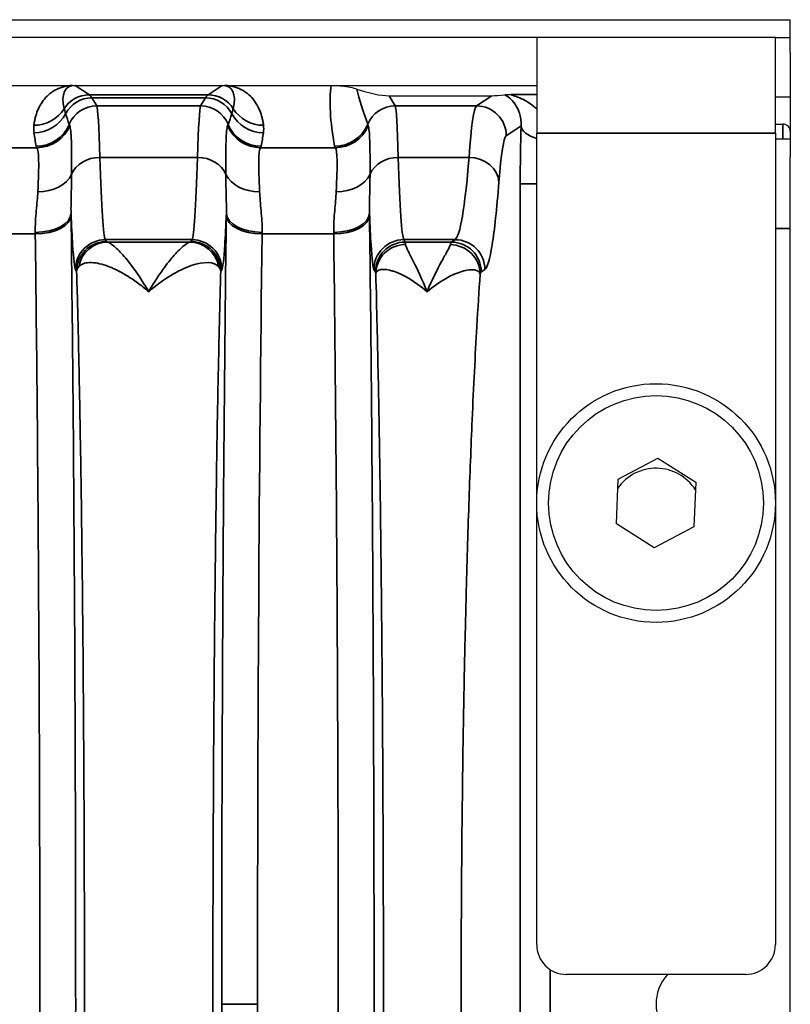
# Model space of a CAD drawing. Header units: millimetres. Extents: x 399 to 6233, y -1870 to 1602.
# Tile 549 of 656: x 6075 to 6087, y -103 to -86. Entities that reach past the tile are written whole.
import ezdxf

# ---------------------------------------------------------------- set-up
doc = ezdxf.new("R2010")
doc.units = ezdxf.units.MM
doc.layers.add('可見 (ISO)', color=7, linetype='Continuous', lineweight=25)
doc.layers.add('窄部可見 (ISO)', color=7, linetype='Continuous', lineweight=35)

msp = doc.modelspace()

# ---------------------------------------------------------------- linework, layer by layer
at = {"layer": '可見 (ISO)'}
for p, q in [((5974.43, -86.296), (6087.43, -86.296)), ((6087.43, -86.596), (6087.43, -86.296)), ((6083.18, -86.596), (5978.68, -86.596)), ((6087.18, -86.596), (6083.18, -86.596)), ((6083.18, -86.596), (6083.18, -88.196)), ((6087.18, -86.596), (6087.43, -86.596)), ((6087.18, -88.196), (6087.18, -86.596)), ((6087.43, -86.846), (6087.43, -86.596)), ((6087.43, -86.846), (6087.43, -88.596)), ((5978.68, -87.396), (6083.18, -87.396)), ((6080.707, -87.57), (6082.43, -87.57)), ((6082.709, -87.596), (6082.709, -87.596)), ((6087.43, -87.596), (6087.18, -87.596)), ((6075.839, -88.046), (6075.839, -88.046)), ((6077.52, -88.046), (6077.52, -88.046)), ((6080.839, -88.046), (6080.839, -88.046)), ((6082.099, -88.046), (6082.099, -88.046)), ((6087.18, -88.046), (6087.305, -88.046)), ((6087.405, -88.096), (6087.43, -88.096)), ((6083.18, -101.796), (6083.18, -88.196)), ((6087.18, -88.196), (6087.18, -101.796)), ((6087.43, -88.296), (6087.18, -88.296)), ((6087.43, -116.996), (6087.43, -88.596)), ((6080.526, -92.296), (6080.526, -92.296)), ((6082.132, -92.296), (6082.132, -92.296)), ((6084.544, -93.996), (6085.208, -93.646)), ((6085.208, -93.646), (6085.844, -94.046)), ((6084.516, -94.746), (6084.544, -93.996)), ((6085.844, -94.046), (6085.815, -94.796)), ((6085.151, -95.146), (6084.516, -94.746)), ((6085.815, -94.796), (6085.151, -95.146)), ((6086.68, -102.296), (6083.68, -102.296))]:
    msp.add_line(p, q, dxfattribs=at)
for radius in [2, 1.8]:
    msp.add_circle((6085.18, -94.396), radius, dxfattribs=at)
for centre, radius, start, end in [((6087.305, -88.171), 0.125, 0, 90), ((6085.18, -94.596), 0.783, 32.732, 144.8759), ((6083.68, -101.796), 0.5, 180, 270), ((6086.68, -101.796), 0.5, 270, 0), ((6085.93, -102.796), 0.75, 138.1897, 221.8103)]:
    msp.add_arc(centre, radius, start, end, dxfattribs=at)
for centre, major_axis, ratio, start_param, end_param in [((6080.207, -87.236), (-0.703, 0.26), 0.296942, 1.622946, 2.465184), ((6083.68, -87.236), (1.346, 0.312), 0.087373, 3.50228, 3.818244)]:
    msp.add_ellipse(centre, major_axis=major_axis, ratio=ratio, start_param=start_param, end_param=end_param, dxfattribs=at)
for points, knots in [([(6075.411, -87.396), (6075.418, -87.396), (6075.425, -87.396), (6075.431, -87.396), (6075.437, -87.396), (6075.442, -87.396), (6075.447, -87.396)], [0.00000000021, 0.00000000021, 0.00000000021, 0.00000000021, 0.00002113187, 0.00002113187, 0.00002113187, 0.0000394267, 0.0000394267, 0.0000394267, 0.0000394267]), ([(6077.912, -87.396), (6077.917, -87.396), (6077.922, -87.396), (6077.927, -87.396), (6077.934, -87.396), (6077.941, -87.396), (6077.949, -87.396)], [-0.00000491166, -0.00000491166, -0.00000491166, -0.00000491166, 0.00001268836, 0.00001268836, 0.00001268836, 0.00003478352, 0.00003478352, 0.00003478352, 0.00003478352]), ([(6079.735, -87.396), (6079.739, -87.396), (6079.742, -87.396), (6079.749, -87.396), (6079.753, -87.396), (6079.764, -87.396), (6079.771, -87.396), (6079.792, -87.397), (6079.806, -87.397), (6079.852, -87.399), (6079.88, -87.402), (6079.971, -87.41), (6080.024, -87.42), (6080.101, -87.437), (6080.138, -87.448), (6080.167, -87.458)], [-0.4243521, -0.4243521, -0.4243521, -0.4243521, -0.4223984, -0.4223984, -0.4202082, -0.4202082, -0.4148054, -0.4148054, -0.4006302, -0.4006302, -0.3596093, -0.3596093, -0.2177618, -0.2177618, 0, 0, 0, 0]), ([(6082.647, -87.553), (6082.653, -87.553), (6082.664, -87.552), (6082.698, -87.55), (6082.724, -87.55), (6082.756, -87.549)], [0, 0, 0, 0, 0.000158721, 0.000158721, 0.000317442, 0.000317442, 0.000317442, 0.000317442])]:
    msp.add_open_spline(points, degree=3, knots=knots, dxfattribs=at)
at = {"layer": '窄部可見 (ISO)'}
for p, q in [((6075.447, -87.396), (6075.685, -87.555)), ((6077.674, -87.555), (6077.912, -87.396)), ((6075.685, -87.555), (6077.674, -87.555)), ((6077.63, -87.606), (6075.729, -87.606)), ((6075.729, -87.606), (6075.81, -87.742)), ((6077.549, -87.742), (6077.63, -87.606)), ((6080.707, -87.57), (6080.81, -87.742)), ((6082.172, -87.742), (6082.43, -87.57)), ((6082.756, -87.549), (6083.18, -87.549)), ((6075.81, -87.742), (6077.549, -87.742)), ((6080.81, -87.742), (6082.172, -87.742)), ((6082.918, -88.077), (6082.671, -88.241)), ((6087.305, -88.046), (6087.305, -88.296)), ((6087.18, -88.196), (6083.18, -88.196)), ((6073.517, -88.441), (6074.806, -88.441)), ((6075.86, -88.604), (6077.499, -88.604)), ((6078.553, -88.441), (6079.806, -88.441)), ((6080.86, -88.604), (6082.047, -88.604)), ((6082.905, -116.543), (6082.905, -89.049)), ((6083.18, -89.049), (6082.905, -89.049)), ((6074.779, -89.887), (6073.577, -89.887)), ((6079.779, -89.887), (6078.58, -89.887)), ((6087.18, -89.796), (6087.43, -89.796)), ((6077.405, -89.982), (6075.954, -89.982)), ((6075.954, -89.982), (6075.972, -90.013)), ((6075.994, -90.023), (6077.366, -90.023)), ((6077.387, -90.013), (6077.405, -89.982)), ((6081.813, -89.982), (6080.954, -89.982)), ((6080.954, -89.982), (6080.978, -90.023)), ((6080.978, -90.023), (6081.752, -90.023)), ((6081.752, -90.023), (6081.813, -89.982)), ((6075.472, -90.513), (6075.454, -90.482)), ((6077.905, -90.482), (6077.887, -90.513)), ((6080.478, -90.522), (6080.454, -90.482)), ((6082.312, -90.482), (6082.252, -90.522)), ((6083.404, -102.213), (6083.404, -103.379)), ((6078.503, -102.796), (6077.903, -102.796))]:
    msp.add_line(p, q, dxfattribs=at)
for centre, major_axis, ratio, start_param, end_param in [((6075.96, -88.238), (-0.641, 0.802), 0.399262, 5.974018, 6.980681), ((6077.399, -88.238), (0.641, 0.802), 0.399262, 5.585689, 6.592352), ((6075.685, -88.055), (-0.277, -0.416), 0.999683, 3.729704, 4.736367), ((6075.729, -88.106), (-0.429, -0.257), 0.999172, 4.17245, 5.254458), ((6075.656, -187.589), (0, 100.043), 0.020838, 6.248286, 6.269226), ((6077.703, -187.589), (0, 100.043), 0.020838, 0.01396, 0.034899), ((6077.63, -88.106), (0.429, -0.257), 0.999172, 1.028727, 2.110736), ((6077.674, -88.055), (0.277, -0.416), 0.999683, 1.546818, 2.553481), ((6081.182, -88.861), (-1.006, 2.097), 0.194686, 0.748893, 1.081948), ((6075.81, -88.241), (-0.429, -0.257), 0.999172, 4.17245, 5.347743), ((6075.812, -91.856), (-0.005, 4.117), 0.020515, 5.6231, 6.245118), ((6077.547, -91.856), (0.005, 4.117), 0.020515, 0.038068, 0.660085), ((6077.549, -88.241), (0.429, -0.257), 0.999172, 0.935442, 2.110736), ((6080.81, -88.241), (-0.429, -0.257), 0.999172, 4.17245, 5.347743), ((6080.812, -91.856), (-0.005, 4.117), 0.020515, 5.6231, 6.245118), ((6082.166, -91.856), (0.013, 4.117), 0.051328, 0.03821, 0.660247), ((6082.172, -88.241), (-0.277, 0.416), 0.998023, 4.125534, 5.694504), ((6074.756, -87.467), (-0.595, 0.075), 0.998245, 1.696485, 2.702846), ((6074.758, -87.591), (-0.594, -0.083), 0.998238, 1.431986, 2.513646), ((9203.209, -84.849), (-3128.282, -0.854), 0.045755, 0.015157, 0.016397), ((2950.15, -84.849), (3128.282, -0.854), 0.045755, 6.266788, 6.268029), ((6078.601, -87.591), (-0.594, 0.083), 0.998238, 0.627947, 1.709607), ((6078.603, -87.467), (-0.595, -0.075), 0.998245, 0.438747, 1.445107), ((6074.795, -87.819), (-0.59, -0.11), 0.998212, 1.386797, 2.56171), ((6074.806, -87.842), (-0.477, -0.364), 0.997266, 0.919263, 2.088334), ((6078.36, -95.867), (-3.014, 7.827), 0.001618, 0.049009, 0.09405), ((6074.999, -95.867), (3.014, 7.827), 0.001618, 6.189135, 6.234176), ((6078.553, -87.842), (-0.477, 0.364), 0.997266, 1.053258, 2.22233), ((6078.564, -87.819), (-0.59, 0.11), 0.998212, 0.579882, 1.754795), ((6079.795, -87.819), (-0.59, -0.11), 0.998212, 1.386797, 2.56171), ((6079.806, -87.842), (-0.477, -0.364), 0.997266, 0.919263, 2.088334), ((6083.36, -95.867), (-3.014, 7.827), 0.001618, 0.049009, 0.09405), ((6082.99, -88.951), (-0.005, -1.79), 0.047447, 4.202274, 4.767122), ((6083.417, -88.077), (-0.5, 0.015), 0.485876, 0.059915, 1.089373), ((6075.536, -88.929), (0.583, -1.898), 0.300773, 4.221988, 4.348784), ((6077.823, -88.929), (-0.583, -1.898), 0.300773, 1.934401, 2.061197), ((6082.666, -91.944), (-0.013, -3.705), 0.057031, 3.179843, 3.801886), ((6086.473, -88.41), (-11.679, 0), 0.058758, 0.010815, 0.044766), ((6066.885, -88.41), (11.679, 0), 0.058758, 6.23842, 6.27237), ((6091.473, -88.41), (-11.679, 0), 0.058758, 0.010815, 0.044766), ((6075.86, -89.017), (-0.5, -0.015), 0.826915, 4.686911, 5.921542), ((6075.96, -81.984), (0, -8.003), 0.022251, 5.686337, 6.248296), ((6077.399, -81.984), (0, -8.003), 0.022251, 0.034889, 0.596848), ((6077.499, -89.017), (0.5, -0.015), 0.826915, 0.361643, 1.596274), ((6080.86, -89.017), (-0.5, -0.015), 0.826915, 4.686911, 5.921542), ((6080.96, -81.984), (0, -8.003), 0.022251, 5.686337, 6.248296), ((6081.797, -81.987), (0, -8), 0.055683, 0.034906, 0.596976), ((6082.047, -89.017), (0.499, -0.038), 0.826263, 0.093046, 1.634418), ((6074.822, -88.727), (0.6, -0.023), 0.752166, 4.741355, 5.976479), ((6078.538, -88.727), (-0.6, -0.023), 0.752166, 0.306707, 1.54183), ((6079.822, -88.727), (0.6, -0.023), 0.752166, 4.741355, 5.976479), ((6074.779, -89.545), (0.6, 0.008), 0.525274, 4.705596, 6.258572), ((6074.779, -89.577), (0.6, 0.008), 0.516344, 4.705867, 6.258728), ((6075.33, -90.967), (0.008, -3.01), 0.019461, 2.050821, 2.062922), ((6078.029, -90.967), (0.008, 3.01), 0.019461, 1.078666, 1.090768), ((6078.58, -89.577), (-0.6, 0.008), 0.516344, 0.024457, 1.577318), ((6078.581, -89.545), (-0.6, 0.008), 0.525274, 0.024614, 1.577589), ((6079.779, -89.545), (0.6, 0.008), 0.525274, 4.705596, 6.258572), ((6079.779, -89.577), (0.6, 0.008), 0.516344, 4.705867, 6.258728), ((6080.33, -90.967), (0.008, -3.01), 0.019461, 2.050825, 2.062926), ((6074.731, -91.045), (0.008, -2.508), 0.023352, 2.050797, 2.062878), ((6079.039, -102.796), (0, -25), 0.02145, 4.169777, 4.712389), ((6078.629, -91.045), (0.008, 2.508), 0.023353, 1.078711, 1.090792), ((6079.731, -91.045), (0.008, -2.509), 0.023353, 2.050802, 2.062883), ((6075.954, -90.482), (-0.429, -0.257), 0.999172, 4.17245, 5.742515), ((6075.994, -90.522), (0.117, 0.486), 0.989056, 0.238805, 1.634834), ((6077.366, -90.522), (-0.117, 0.486), 0.989056, 4.648351, 6.04438), ((6077.405, -90.482), (0.429, -0.257), 0.999172, 0.54067, 2.110736), ((6080.954, -90.482), (-0.429, -0.257), 0.999172, 4.17245, 5.742515), ((6080.978, -90.522), (-0.429, -0.257), 0.999172, 4.17245, 5.742515), ((6080.976, -93.022), (0, 3.001), 0.017453, 6.11597, 6.248284), ((6081.757, -93.026), (0, 3.006), 0.043632, 0.034873, 0.173261), ((6081.752, -90.522), (-0.277, 0.416), 0.998023, 4.125534, 5.694504), ((6081.813, -90.482), (-0.277, 0.416), 0.998023, 4.125534, 5.694504), ((6080.476, -93.018), (0, 2.497), 0.020942, 6.115867, 6.2484), ((6082.256, -93.023), (0, 2.503), 0.052336, 0.034746, 0.173301), ((6079.039, -102.796), (0, -25), 0.02145, 4.712389, 5.255001)]:
    msp.add_ellipse(centre, major_axis=major_axis, ratio=ratio, start_param=start_param, end_param=end_param, dxfattribs=at)
for points, knots in [([(6074.756, -88.066), (6074.759, -88.043), (6074.762, -88.021), (6074.766, -88), (6074.77, -87.978), (6074.775, -87.958), (6074.78, -87.938), (6074.79, -87.897), (6074.803, -87.857), (6074.819, -87.818), (6074.851, -87.738), (6074.896, -87.664), (6074.953, -87.602), (6075.012, -87.536), (6075.085, -87.484), (6075.166, -87.45), (6075.21, -87.431), (6075.256, -87.417), (6075.302, -87.409), (6075.338, -87.402), (6075.374, -87.398), (6075.411, -87.396)], [5.2774615, 5.2774615, 5.2774615, 5.2774615, 5.3361469, 5.3361469, 5.3361469, 5.3948827, 5.3948827, 5.3948827, 5.5128985, 5.5128985, 5.5128985, 5.7541006, 5.7541006, 5.7541006, 6.0094082, 6.0094082, 6.0094082, 6.1463346, 6.1463346, 6.1463346, 6.2510171, 6.2510171, 6.2510171, 6.2510171]), ([(6077.949, -87.396), (6077.985, -87.398), (6078.021, -87.402), (6078.057, -87.409), (6078.104, -87.417), (6078.149, -87.431), (6078.193, -87.45), (6078.274, -87.484), (6078.347, -87.536), (6078.407, -87.602), (6078.463, -87.664), (6078.508, -87.738), (6078.54, -87.818), (6078.556, -87.857), (6078.569, -87.897), (6078.579, -87.938), (6078.584, -87.958), (6078.589, -87.978), (6078.593, -88), (6078.597, -88.021), (6078.6, -88.043), (6078.603, -88.066)], [0.0321682, 0.0321682, 0.0321682, 0.0321682, 0.1368507, 0.1368507, 0.1368507, 0.2737771, 0.2737771, 0.2737771, 0.5290847, 0.5290847, 0.5290847, 0.7702868, 0.7702868, 0.7702868, 0.8883026, 0.8883026, 0.8883026, 0.9470384, 0.9470384, 0.9470384, 1.0057239, 1.0057239, 1.0057239, 1.0057239]), ([(6079.795, -88.418), (6079.757, -88.215), (6079.733, -88.019), (6079.724, -87.84), (6079.715, -87.677), (6079.719, -87.527), (6079.735, -87.396)], [5.1083917, 5.1083917, 5.1083917, 5.1083917, 5.3546435, 5.3546435, 5.3546435, 5.5805076, 5.5805076, 5.5805076, 5.5805076]), ([(6082.918, -88.077), (6082.923, -87.99), (6082.91, -87.921), (6082.891, -87.861), (6082.871, -87.801), (6082.845, -87.752), (6082.817, -87.711), (6082.789, -87.671), (6082.758, -87.638), (6082.728, -87.612), (6082.698, -87.586), (6082.668, -87.567), (6082.647, -87.553)], [0, 0, 0, 0, 0.000385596, 0.000385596, 0.000385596, 0.000771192, 0.000771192, 0.000771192, 0.001156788, 0.001156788, 0.001156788, 0.001542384, 0.001542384, 0.001542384, 0.001542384]), ([(6082.756, -87.549), (6082.744, -87.55), (6082.758, -87.556), (6082.785, -87.565), (6082.787, -87.566), (6082.789, -87.566), (6082.79, -87.567), (6082.819, -87.577), (6082.856, -87.59), (6082.892, -87.606), (6082.894, -87.607), (6082.896, -87.607), (6082.898, -87.608), (6082.976, -87.642), (6083.059, -87.688), (6083.135, -87.75), (6083.15, -87.762), (6083.165, -87.775), (6083.18, -87.788)], [0, 0, 0, 0, 0.0002073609, 0.0002073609, 0.0002073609, 0.0002218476, 0.0002218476, 0.0002218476, 0.0004322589, 0.0004322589, 0.0004322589, 0.0004436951, 0.0004436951, 0.0004436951, 0.0008873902, 0.0008873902, 0.0008873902, 0.0009751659, 0.0009751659, 0.0009751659, 0.0009751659]), ([(6075.263, -87.788), (6075.265, -87.799), (6075.269, -87.812), (6075.273, -87.825), (6075.277, -87.84), (6075.282, -87.855), (6075.288, -87.872)], [0, 0, 0, 0, 0.001000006, 0.001000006, 0.001000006, 0.00208995, 0.00208995, 0.00208995, 0.00208995]), ([(6078.072, -87.872), (6078.077, -87.857), (6078.081, -87.842), (6078.085, -87.829), (6078.09, -87.814), (6078.093, -87.8), (6078.096, -87.788)], [0, 0, 0, 0, 0.001000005, 0.001000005, 0.001000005, 0.002089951, 0.002089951, 0.002089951, 0.002089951]), ([(6075.358, -88.075), (6075.37, -88.108), (6075.379, -88.194), (6075.388, -88.469), (6075.389, -88.654), (6075.388, -88.885)], [0, 0, 0, 0, 0.001138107, 0.001138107, 0.002276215, 0.002276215, 0.002276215, 0.002276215]), ([(6077.971, -88.885), (6077.97, -88.654), (6077.971, -88.47), (6077.975, -88.332), (6077.98, -88.195), (6077.989, -88.108), (6078.001, -88.075)], [0, 0, 0, 0, 0.001125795, 0.001125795, 0.001125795, 0.00225159, 0.00225159, 0.00225159, 0.00225159]), ([(6080.358, -88.075), (6080.37, -88.108), (6080.379, -88.194), (6080.388, -88.469), (6080.389, -88.654), (6080.388, -88.885)], [0, 0, 0, 0, 0.001125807, 0.001125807, 0.002251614, 0.002251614, 0.002251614, 0.002251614]), ([(6074.822, -89.179), (6074.832, -88.959), (6074.838, -88.785), (6074.836, -88.659), (6074.835, -88.533), (6074.824, -88.461), (6074.806, -88.441)], [0, 0, 0, 0, 0.000987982, 0.000987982, 0.000987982, 0.001975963, 0.001975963, 0.001975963, 0.001975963]), ([(6078.553, -88.441), (6078.535, -88.461), (6078.525, -88.534), (6078.523, -88.66), (6078.521, -88.786), (6078.527, -88.959), (6078.538, -89.179)], [0, 0, 0, 0, 0.000987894, 0.000987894, 0.000987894, 0.001975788, 0.001975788, 0.001975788, 0.001975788]), ([(6079.822, -89.179), (6079.832, -88.959), (6079.838, -88.785), (6079.836, -88.659), (6079.835, -88.533), (6079.824, -88.461), (6079.806, -88.441)], [0, 0, 0, 0, 0.000987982, 0.000987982, 0.000987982, 0.001975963, 0.001975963, 0.001975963, 0.001975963]), ([(6075.388, -88.885), (6075.388, -88.994), (6075.384, -89.104), (6075.382, -89.217), (6075.379, -89.323), (6075.376, -89.432), (6075.379, -89.545)], [0, 0, 0, 0, 0.000535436, 0.000535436, 0.000535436, 0.001035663, 0.001035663, 0.001035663, 0.001035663]), ([(6077.981, -89.545), (6077.983, -89.432), (6077.98, -89.323), (6077.978, -89.217), (6077.975, -89.104), (6077.972, -88.994), (6077.971, -88.885)], [0.000000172, 0.000000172, 0.000000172, 0.000000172, 0.000500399, 0.000500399, 0.000500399, 0.001035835, 0.001035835, 0.001035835, 0.001035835]), ([(6080.388, -88.885), (6080.388, -88.994), (6080.384, -89.104), (6080.382, -89.217), (6080.379, -89.323), (6080.376, -89.432), (6080.379, -89.545)], [0, 0, 0, 0, 0.000535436, 0.000535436, 0.000535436, 0.001035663, 0.001035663, 0.001035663, 0.001035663]), ([(6082.547, -89.017), (6082.512, -89.465), (6082.474, -89.819), (6082.395, -90.314), (6082.354, -90.454), (6082.312, -90.482)], [4.1154126, 4.1154126, 4.1154126, 4.1154126, 4.3964475, 4.3964475, 4.6774824, 4.6774824, 4.6774824, 4.6774824]), ([(6074.779, -89.86), (6074.777, -89.731), (6074.786, -89.611), (6074.796, -89.497), (6074.806, -89.384), (6074.817, -89.278), (6074.822, -89.179)], [0, 0, 0, 0, 0.000446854, 0.000446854, 0.000446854, 0.000893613, 0.000893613, 0.000893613, 0.000893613]), ([(6078.538, -89.179), (6078.542, -89.278), (6078.553, -89.384), (6078.563, -89.497), (6078.573, -89.611), (6078.583, -89.731), (6078.581, -89.86)], [0, 0, 0, 0, 0.000446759, 0.000446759, 0.000446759, 0.000893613, 0.000893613, 0.000893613, 0.000893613]), ([(6079.779, -89.86), (6079.777, -89.731), (6079.786, -89.611), (6079.796, -89.497), (6079.806, -89.384), (6079.817, -89.278), (6079.822, -89.179)], [0, 0, 0, 0, 0.000446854, 0.000446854, 0.000446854, 0.000893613, 0.000893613, 0.000893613, 0.000893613]), ([(6075.454, -90.482), (6075.437, -90.455), (6075.421, -90.315), (6075.405, -90.067), (6075.396, -89.926), (6075.387, -89.75), (6075.379, -89.545)], [4.7472956, 4.7472956, 4.7472956, 4.7472956, 5.0281051, 5.0281051, 5.0281051, 5.1877931, 5.1877931, 5.1877931, 5.1877931]), ([(6075.379, -89.577), (6075.404, -91.559), (6075.423, -93.705), (6075.436, -95.935), (6075.449, -98.166), (6075.456, -100.481), (6075.456, -102.796), (6075.456, -105.111), (6075.449, -107.426), (6075.436, -109.657), (6075.423, -111.887), (6075.404, -114.032), (6075.379, -116.015)], [2.598981, 2.598981, 2.598981, 2.598981, 2.870287, 2.870287, 2.870287, 3.141593, 3.141593, 3.141593, 3.412899, 3.412899, 3.412899, 3.684204, 3.684204, 3.684204, 3.684204]), ([(6077.903, -102.796), (6077.903, -100.481), (6077.91, -98.166), (6077.923, -95.935), (6077.936, -93.705), (6077.955, -91.559), (6077.98, -89.577)], [0, 0, 0, 0, 0.2713059, 0.2713059, 0.2713059, 0.5426118, 0.5426118, 0.5426118, 0.5426118]), ([(6077.981, -89.545), (6077.972, -89.75), (6077.964, -89.926), (6077.954, -90.067), (6077.939, -90.315), (6077.922, -90.455), (6077.905, -90.482)], [4.2369849, 4.2369849, 4.2369849, 4.2369849, 4.3966729, 4.3966729, 4.3966729, 4.6774824, 4.6774824, 4.6774824, 4.6774824]), ([(6080.454, -90.482), (6080.437, -90.455), (6080.421, -90.315), (6080.405, -90.067), (6080.396, -89.926), (6080.387, -89.75), (6080.379, -89.545)], [4.7472956, 4.7472956, 4.7472956, 4.7472956, 5.0281051, 5.0281051, 5.0281051, 5.1877931, 5.1877931, 5.1877931, 5.1877931]), ([(6080.379, -89.577), (6080.404, -91.559), (6080.423, -93.705), (6080.436, -95.935), (6080.449, -98.166), (6080.456, -100.481), (6080.456, -102.796), (6080.456, -105.111), (6080.449, -107.426), (6080.436, -109.657), (6080.423, -111.887), (6080.404, -114.032), (6080.379, -116.015)], [2.598981, 2.598981, 2.598981, 2.598981, 2.870287, 2.870287, 2.870287, 3.141593, 3.141593, 3.141593, 3.412899, 3.412899, 3.412899, 3.684204, 3.684204, 3.684204, 3.684204]), ([(6074.779, -115.705), (6074.804, -113.769), (6074.823, -111.674), (6074.849, -107.318), (6074.856, -105.057), (6074.856, -100.535), (6074.849, -98.274), (6074.823, -93.918), (6074.804, -91.823), (6074.779, -89.887)], [2.598981, 2.598981, 2.598981, 2.598981, 2.870287, 2.870287, 3.141593, 3.141593, 3.412899, 3.412899, 3.684204, 3.684204, 3.684204, 3.684204]), ([(6079.779, -115.705), (6079.804, -113.769), (6079.823, -111.674), (6079.849, -107.318), (6079.856, -105.057), (6079.856, -100.535), (6079.849, -98.274), (6079.823, -93.918), (6079.804, -91.823), (6079.779, -89.887)], [2.598981, 2.598981, 2.598981, 2.598981, 2.870287, 2.870287, 3.141593, 3.141593, 3.412899, 3.412899, 3.684204, 3.684204, 3.684204, 3.684204]), ([(6075.972, -90.013), (6075.842, -90.014), (6075.712, -90.067), (6075.619, -90.16), (6075.526, -90.252), (6075.473, -90.382), (6075.472, -90.513)], [0, 0, 0, 0, 0.5, 0.5, 0.5, 1, 1, 1, 1]), ([(6075.994, -90.023), (6076.017, -90.029), (6076.056, -90.054), (6076.104, -90.095), (6076.152, -90.136), (6076.209, -90.193), (6076.271, -90.265), (6076.332, -90.336), (6076.398, -90.42), (6076.467, -90.519), (6076.536, -90.618), (6076.609, -90.731), (6076.68, -90.854)], [0, 0, 0, 0, 0.000572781, 0.000572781, 0.000572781, 0.001145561, 0.001145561, 0.001145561, 0.001718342, 0.001718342, 0.001718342, 0.002291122, 0.002291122, 0.002291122, 0.002291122]), ([(6076.68, -90.854), (6076.751, -90.73), (6076.823, -90.617), (6076.892, -90.519), (6076.96, -90.422), (6077.025, -90.338), (6077.086, -90.268), (6077.148, -90.196), (6077.206, -90.138), (6077.254, -90.096), (6077.303, -90.054), (6077.342, -90.029), (6077.366, -90.023)], [-0.000011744, -0.000011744, -0.000011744, -0.000011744, 0.000565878, 0.000565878, 0.000565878, 0.001135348, 0.001135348, 0.001135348, 0.001714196, 0.001714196, 0.001714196, 0.002298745, 0.002298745, 0.002298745, 0.002298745]), ([(6077.387, -90.013), (6077.518, -90.014), (6077.648, -90.067), (6077.74, -90.16), (6077.833, -90.252), (6077.887, -90.382), (6077.887, -90.513)], [0, 0, 0, 0, 0.5, 0.5, 0.5, 1, 1, 1, 1]), ([(6080.985, -90.063), (6080.854, -90.063), (6080.724, -90.116), (6080.632, -90.208), (6080.539, -90.299), (6080.485, -90.427), (6080.485, -90.556)], [0, 0, 0, 0, 0.5, 0.5, 0.5, 0.9998722, 0.9998722, 0.9998722, 0.9998722]), ([(6080.985, -90.063), (6080.987, -90.088), (6081.003, -90.125), (6081.027, -90.173), (6081.05, -90.22), (6081.079, -90.277), (6081.113, -90.344), (6081.18, -90.477), (6081.263, -90.65), (6081.343, -90.854)], [0, 0, 0, 0, 0.000457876, 0.000457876, 0.000457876, 0.000914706, 0.000914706, 0.000914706, 0.001829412, 0.001829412, 0.001829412, 0.001829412]), ([(6081.343, -90.854), (6081.428, -90.651), (6081.514, -90.483), (6081.623, -90.282), (6081.656, -90.224), (6081.708, -90.129), (6081.728, -90.092), (6081.734, -90.066)], [-0.000011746, -0.000011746, -0.000011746, -0.000011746, 0.000902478, 0.000902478, 0.001359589, 0.001359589, 0.001816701, 0.001816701, 0.001816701, 0.001816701]), ([(6082.233, -90.558), (6082.232, -90.43), (6082.178, -90.303), (6082.086, -90.212), (6081.993, -90.121), (6081.864, -90.067), (6081.734, -90.066)], [0, 0, 0, 0, 0.5, 0.5, 0.5, 1, 1, 1, 1]), ([(6076.68, -90.854), (6076.617, -90.8), (6076.554, -90.75), (6076.492, -90.705), (6076.431, -90.66), (6076.369, -90.618), (6076.309, -90.582), (6076.193, -90.511), (6076.082, -90.457), (6075.979, -90.421), (6075.975, -90.419), (6075.972, -90.418), (6075.968, -90.417), (6075.866, -90.381), (6075.771, -90.364), (6075.693, -90.366), (6075.691, -90.366), (6075.688, -90.366), (6075.685, -90.366), (6075.606, -90.37), (6075.543, -90.393), (6075.506, -90.438)], [-0.00001134, -0.00001134, -0.00001134, -0.00001134, 0.00028763, 0.00028763, 0.00028763, 0.0005866, 0.0005866, 0.0005866, 0.001165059, 0.001165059, 0.001165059, 0.001184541, 0.001184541, 0.001184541, 0.001762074, 0.001762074, 0.001762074, 0.001782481, 0.001782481, 0.001782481, 0.002380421, 0.002380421, 0.002380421, 0.002380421]), ([(6077.853, -90.438), (6077.78, -90.349), (6077.602, -90.344), (6077.392, -90.417), (6077.181, -90.489), (6076.93, -90.639), (6076.68, -90.854)], [0, 0, 0, 0, 0.00119489, 0.00119489, 0.00119489, 0.002389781, 0.002389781, 0.002389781, 0.002389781]), ([(6075.472, -115.079), (6075.483, -114.71), (6075.493, -114.311), (6075.503, -113.901), (6075.511, -113.505), (6075.52, -113.08), (6075.528, -112.635), (6075.536, -112.183), (6075.544, -111.708), (6075.551, -111.211), (6075.558, -110.714), (6075.564, -110.189), (6075.57, -109.66), (6075.572, -109.398), (6075.575, -109.133), (6075.578, -108.864), (6075.58, -108.591), (6075.582, -108.314), (6075.585, -108.034), (6075.589, -107.479), (6075.592, -106.908), (6075.595, -106.326), (6075.601, -105.162), (6075.604, -103.985), (6075.604, -102.796), (6075.604, -101.607), (6075.601, -100.43), (6075.595, -99.266), (6075.591, -98.39), (6075.585, -97.543), (6075.578, -96.728), (6075.575, -96.459), (6075.572, -96.194), (6075.57, -95.932), (6075.564, -95.403), (6075.558, -94.878), (6075.551, -94.381), (6075.544, -93.884), (6075.536, -93.409), (6075.528, -92.957), (6075.52, -92.512), (6075.511, -92.087), (6075.503, -91.691), (6075.493, -91.281), (6075.483, -90.882), (6075.472, -90.513)], [0.0294093, 0.0294093, 0.0294093, 0.0294093, 0.089244, 0.089244, 0.089244, 0.1470574, 0.1470574, 0.1470574, 0.2058814, 0.2058814, 0.2058814, 0.2647055, 0.2647055, 0.2647055, 0.2938656, 0.2938656, 0.2938656, 0.3235296, 0.3235296, 0.3235296, 0.3823536, 0.3823536, 0.3823536, 0.5, 0.5, 0.5, 0.6176498, 0.6176498, 0.6176498, 0.7061501, 0.7061501, 0.7061501, 0.735298, 0.735298, 0.735298, 0.794122, 0.794122, 0.794122, 0.8529461, 0.8529461, 0.8529461, 0.9107639, 0.9107639, 0.9107639, 0.9705942, 0.9705942, 0.9705942, 0.9705942]), ([(6077.887, -90.513), (6077.876, -90.882), (6077.866, -91.281), (6077.857, -91.691), (6077.848, -92.087), (6077.839, -92.512), (6077.831, -92.957), (6077.823, -93.409), (6077.816, -93.884), (6077.809, -94.381), (6077.802, -94.878), (6077.795, -95.403), (6077.79, -95.932), (6077.787, -96.194), (6077.784, -96.459), (6077.782, -96.728), (6077.779, -97.001), (6077.777, -97.278), (6077.775, -97.558), (6077.77, -98.113), (6077.767, -98.684), (6077.764, -99.266), (6077.758, -100.43), (6077.755, -101.607), (6077.755, -102.796), (6077.755, -103.985), (6077.758, -105.162), (6077.764, -106.326), (6077.768, -107.202), (6077.774, -108.049), (6077.782, -108.864), (6077.784, -109.133), (6077.787, -109.398), (6077.79, -109.66), (6077.795, -110.189), (6077.802, -110.714), (6077.809, -111.211), (6077.816, -111.708), (6077.823, -112.183), (6077.831, -112.635), (6077.839, -113.08), (6077.848, -113.505), (6077.857, -113.901), (6077.866, -114.311), (6077.876, -114.71), (6077.887, -115.079)], [0.0294093, 0.0294093, 0.0294093, 0.0294093, 0.089244, 0.089244, 0.089244, 0.1470574, 0.1470574, 0.1470574, 0.2058814, 0.2058814, 0.2058814, 0.2647055, 0.2647055, 0.2647055, 0.2938656, 0.2938656, 0.2938656, 0.3235296, 0.3235296, 0.3235296, 0.3823536, 0.3823536, 0.3823536, 0.5, 0.5, 0.5, 0.6176498, 0.6176498, 0.6176498, 0.7061501, 0.7061501, 0.7061501, 0.735298, 0.735298, 0.735298, 0.794122, 0.794122, 0.794122, 0.8529461, 0.8529461, 0.8529461, 0.9107639, 0.9107639, 0.9107639, 0.9705942, 0.9705942, 0.9705942, 0.9705942]), ([(6077.887, -90.513), (6077.887, -90.513), (6077.886, -90.51), (6077.886, -90.509), (6077.886, -90.507), (6077.886, -90.506), (6077.886, -90.504), (6077.885, -90.501), (6077.884, -90.498), (6077.883, -90.495), (6077.882, -90.488), (6077.88, -90.482), (6077.877, -90.476), (6077.871, -90.463), (6077.863, -90.45), (6077.853, -90.438)], [-0.00000006, -0.00000006, -0.00000006, -0.00000006, 0.0000185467, 0.0000185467, 0.0000185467, 0.0000394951, 0.0000394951, 0.0000394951, 0.0000814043, 0.0000814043, 0.0000814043, 0.0001653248, 0.0001653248, 0.0001653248, 0.0003340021, 0.0003340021, 0.0003340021, 0.0003340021]), ([(6081.343, -90.854), (6081.14, -90.678), (6080.938, -90.562), (6080.779, -90.511), (6080.776, -90.51), (6080.773, -90.509), (6080.769, -90.508), (6080.693, -90.484), (6080.626, -90.475), (6080.576, -90.482), (6080.574, -90.482), (6080.572, -90.483), (6080.57, -90.483), (6080.519, -90.492), (6080.488, -90.517), (6080.485, -90.556)], [-0.000011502, -0.000011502, -0.000011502, -0.000011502, 0.000964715, 0.000964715, 0.000964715, 0.000984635, 0.000984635, 0.000984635, 0.001460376, 0.001460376, 0.001460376, 0.001482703, 0.001482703, 0.001482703, 0.001980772, 0.001980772, 0.001980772, 0.001980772]), ([(6080.485, -115.036), (6080.493, -114.754), (6080.5, -114.457), (6080.507, -114.152), (6080.518, -113.671), (6080.529, -113.148), (6080.539, -112.596), (6080.546, -112.146), (6080.554, -111.673), (6080.561, -111.178), (6080.567, -110.683), (6080.574, -110.161), (6080.579, -109.634), (6080.581, -109.432), (6080.583, -109.229), (6080.585, -109.023), (6080.588, -108.691), (6080.591, -108.354), (6080.594, -108.012), (6080.598, -107.458), (6080.601, -106.89), (6080.604, -106.31), (6080.61, -105.151), (6080.613, -103.979), (6080.613, -102.796), (6080.613, -101.613), (6080.61, -100.442), (6080.604, -99.282), (6080.6, -98.344), (6080.593, -97.439), (6080.585, -96.569), (6080.583, -96.363), (6080.581, -96.16), (6080.579, -95.958), (6080.574, -95.431), (6080.567, -94.909), (6080.561, -94.414), (6080.554, -93.919), (6080.546, -93.446), (6080.539, -92.996), (6080.529, -92.445), (6080.518, -91.921), (6080.507, -91.44), (6080.5, -91.135), (6080.493, -90.838), (6080.485, -90.556)], [0.0305667, 0.0305667, 0.0305667, 0.0305667, 0.076192, 0.076192, 0.076192, 0.1479255, 0.1479255, 0.1479255, 0.2066049, 0.2066049, 0.2066049, 0.2652842, 0.2652842, 0.2652842, 0.2877291, 0.2877291, 0.2877291, 0.3239636, 0.3239636, 0.3239636, 0.382643, 0.382643, 0.382643, 0.5, 0.5, 0.5, 0.6173605, 0.6173605, 0.6173605, 0.7122881, 0.7122881, 0.7122881, 0.7347193, 0.7347193, 0.7347193, 0.7933987, 0.7933987, 0.7933987, 0.8520781, 0.8520781, 0.8520781, 0.9238154, 0.9238154, 0.9238154, 0.9694369, 0.9694369, 0.9694369, 0.9694369]), ([(6082.233, -90.558), (6082.225, -90.521), (6082.189, -90.497), (6082.136, -90.489), (6082.082, -90.481), (6082.01, -90.49), (6081.928, -90.514), (6081.763, -90.563), (6081.553, -90.678), (6081.343, -90.854)], [-0.00000006, -0.00000006, -0.00000006, -0.00000006, 0.000493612, 0.000493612, 0.000493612, 0.000987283, 0.000987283, 0.000987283, 0.001974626, 0.001974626, 0.001974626, 0.001974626]), ([(6082.233, -90.558), (6082.214, -90.839), (6082.195, -91.136), (6082.177, -91.44), (6082.15, -91.921), (6082.123, -92.446), (6082.099, -92.998), (6082.08, -93.449), (6082.061, -93.922), (6082.044, -94.417), (6082.028, -94.911), (6082.012, -95.433), (6081.998, -95.96), (6081.993, -96.161), (6081.988, -96.364), (6081.983, -96.569), (6081.975, -96.901), (6081.968, -97.239), (6081.962, -97.581), (6081.951, -98.135), (6081.942, -98.704), (6081.935, -99.283), (6081.921, -100.442), (6081.914, -101.613), (6081.914, -102.796), (6081.914, -103.979), (6081.921, -105.15), (6081.935, -106.309), (6081.947, -107.247), (6081.963, -108.153), (6081.983, -109.023), (6081.988, -109.228), (6081.993, -109.431), (6081.998, -109.632), (6082.012, -110.159), (6082.028, -110.681), (6082.044, -111.175), (6082.061, -111.67), (6082.08, -112.143), (6082.099, -112.594), (6082.123, -113.146), (6082.15, -113.671), (6082.177, -114.152), (6082.195, -114.456), (6082.214, -114.753), (6082.233, -115.034)], [0.0306519, 0.0306519, 0.0306519, 0.0306519, 0.0761423, 0.0761423, 0.0761423, 0.1479894, 0.1479894, 0.1479894, 0.2066581, 0.2066581, 0.2066581, 0.2653269, 0.2653269, 0.2653269, 0.287704, 0.287704, 0.287704, 0.3239956, 0.3239956, 0.3239956, 0.3826644, 0.3826644, 0.3826644, 0.5, 0.5, 0.5, 0.6173393, 0.6173393, 0.6173393, 0.7123132, 0.7123132, 0.7123132, 0.7346768, 0.7346768, 0.7346768, 0.7933455, 0.7933455, 0.7933455, 0.8520143, 0.8520143, 0.8520143, 0.9238651, 0.9238651, 0.9238651, 0.9693517, 0.9693517, 0.9693517, 0.9693517]), ([(6077.98, -116.015), (6077.955, -114.032), (6077.936, -111.887), (6077.923, -109.657), (6077.91, -107.426), (6077.903, -105.111), (6077.903, -102.796)], [5.7405735, 5.7405735, 5.7405735, 5.7405735, 6.0118794, 6.0118794, 6.0118794, 6.2831853, 6.2831853, 6.2831853, 6.2831853])]:
    msp.add_open_spline(points, degree=3, knots=knots, dxfattribs=at)
for points in [[(6074.758, -88.19), (6074.752, -88.148), (6074.751, -88.107), (6074.756, -88.066)], [(6078.603, -88.066), (6078.608, -88.107), (6078.607, -88.148), (6078.601, -88.19)], [(6075.972, -90.013), (6075.974, -90.017), (6075.981, -90.02), (6075.994, -90.023)], [(6077.366, -90.023), (6077.378, -90.02), (6077.385, -90.017), (6077.387, -90.013)], [(6075.506, -90.438), (6075.486, -90.463), (6075.475, -90.488), (6075.472, -90.513)]]:
    msp.add_open_spline(points, degree=3, dxfattribs=at)

doc.saveas('drawing.dxf')
